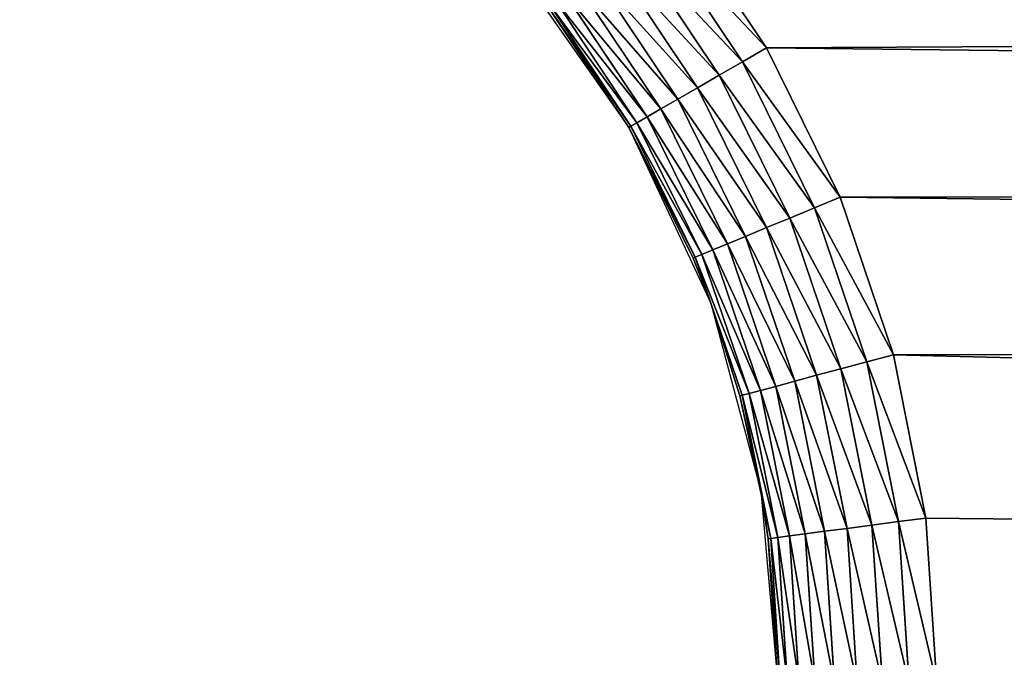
# Model space of a CAD drawing. Extents: x 0 to 500, y 0 to 390.
# Tile 895 of 1056: x 255 to 271, y 315 to 325. Entities that reach past the tile are written whole.
import ezdxf

# ---------------------------------------------------------------- set-up
doc = ezdxf.new("R2010")
doc.units = 0
doc.header["$LTSCALE"] = 25.4
doc.layers.get('0').update_dxf_attribs({"linetype": 'CONTINUOUS'})

# ---------------------------------------------------------------- blocks, each defined once
blk = doc.blocks.new('ATLANTA505_-_S_STL')
at = {"color": 0}
for p, q in [((266.997, 111.972, 65.208), (265.575, 111.972, 63.08)), ((266.997, 111.972, 65.208), (265.575, 111.972, 63.08)), ((267.373, 112.01, 64.991), (265.919, 112.01, 62.816)), ((267.373, 112.01, 64.991), (265.919, 112.01, 62.816)), ((266.632, 111.859, 65.419), (266.997, 111.972, 65.208)), ((266.632, 111.859, 65.419), (266.997, 111.972, 65.208)), ((266.997, 111.972, 65.208), (267.373, 112.01, 64.991)), ((266.997, 111.972, 65.208), (267.373, 112.01, 64.991)), ((268.129, 111.972, 67.504), (266.997, 111.972, 65.208)), ((268.129, 111.972, 67.504), (266.997, 111.972, 65.208)), ((268.53, 112.01, 67.338), (267.373, 112.01, 64.991)), ((268.53, 112.01, 67.338), (267.373, 112.01, 64.991)), ((267.74, 111.859, 67.665), (268.129, 111.972, 67.504)), ((267.74, 111.859, 67.665), (268.129, 111.972, 67.504)), ((268.129, 111.972, 67.504), (268.53, 112.01, 67.338)), ((268.129, 111.972, 67.504), (268.53, 112.01, 67.338)), ((268.951, 111.972, 69.927), (268.129, 111.972, 67.504)), ((268.951, 111.972, 69.927), (268.129, 111.972, 67.504)), ((269.371, 112.01, 69.815), (268.53, 112.01, 67.338)), ((269.371, 112.01, 69.815), (268.53, 112.01, 67.338)), ((268.545, 111.859, 70.036), (268.951, 111.972, 69.927)), ((268.545, 111.859, 70.036), (268.951, 111.972, 69.927)), ((268.951, 111.972, 69.927), (269.371, 112.01, 69.815)), ((268.951, 111.972, 69.927), (269.371, 112.01, 69.815)), ((269.451, 111.972, 72.437), (268.951, 111.972, 69.927)), ((269.451, 111.972, 72.437), (268.951, 111.972, 69.927)), ((269.033, 111.859, 72.492), (269.451, 111.972, 72.437)), ((269.033, 111.859, 72.492), (269.451, 111.972, 72.437)), ((269.881, 112.01, 72.381), (269.371, 112.01, 69.815)), ((269.881, 112.01, 72.381), (269.371, 112.01, 69.815)), ((269.451, 111.972, 72.437), (269.881, 112.01, 72.381)), ((269.451, 111.972, 72.437), (269.881, 112.01, 72.381)), ((269.618, 111.972, 74.991), (269.451, 111.972, 72.437)), ((269.618, 111.972, 74.991), (269.451, 111.972, 72.437)), ((270.052, 112.01, 74.991), (269.881, 112.01, 72.381)), ((270.052, 112.01, 74.991), (269.881, 112.01, 72.381)), ((266.632, 111.859, 65.419), (265.241, 111.859, 63.337)), ((266.632, 111.859, 65.419), (265.241, 111.859, 63.337)), ((266.29, 111.675, 65.616), (266.632, 111.859, 65.419)), ((266.29, 111.675, 65.616), (266.632, 111.859, 65.419)), ((267.74, 111.859, 67.665), (266.632, 111.859, 65.419)), ((267.74, 111.859, 67.665), (266.632, 111.859, 65.419)), ((267.375, 111.675, 67.816), (267.74, 111.859, 67.665)), ((267.375, 111.675, 67.816), (267.74, 111.859, 67.665)), ((268.545, 111.859, 70.036), (267.74, 111.859, 67.665)), ((268.545, 111.859, 70.036), (267.74, 111.859, 67.665)), ((268.163, 111.675, 70.138), (268.545, 111.859, 70.036)), ((268.163, 111.675, 70.138), (268.545, 111.859, 70.036)), ((269.033, 111.859, 72.492), (268.545, 111.859, 70.036)), ((269.033, 111.859, 72.492), (268.545, 111.859, 70.036)), ((268.642, 111.675, 72.544), (269.033, 111.859, 72.492)), ((268.642, 111.675, 72.544), (269.033, 111.859, 72.492)), ((269.197, 111.859, 74.991), (269.033, 111.859, 72.492)), ((269.197, 111.859, 74.991), (269.033, 111.859, 72.492)), ((266.29, 111.675, 65.616), (264.927, 111.675, 63.577)), ((266.29, 111.675, 65.616), (264.927, 111.675, 63.577)), ((265.981, 111.425, 65.795), (266.29, 111.675, 65.616)), ((265.981, 111.425, 65.795), (266.29, 111.675, 65.616)), ((267.375, 111.675, 67.816), (266.29, 111.675, 65.616)), ((267.375, 111.675, 67.816), (266.29, 111.675, 65.616)), ((267.045, 111.425, 67.953), (267.375, 111.675, 67.816)), ((267.045, 111.425, 67.953), (267.375, 111.675, 67.816)), ((268.163, 111.675, 70.138), (267.375, 111.675, 67.816)), ((268.163, 111.675, 70.138), (267.375, 111.675, 67.816)), ((267.818, 111.425, 70.231), (268.163, 111.675, 70.138)), ((267.818, 111.425, 70.231), (268.163, 111.675, 70.138)), ((268.642, 111.675, 72.544), (268.163, 111.675, 70.138)), ((268.642, 111.675, 72.544), (268.163, 111.675, 70.138)), ((268.288, 111.425, 72.59), (268.642, 111.675, 72.544)), ((268.288, 111.425, 72.59), (268.642, 111.675, 72.544)), ((268.802, 111.675, 74.991), (268.642, 111.675, 72.544)), ((268.802, 111.675, 74.991), (268.642, 111.675, 72.544)), ((265.981, 111.425, 65.795), (264.644, 111.425, 63.794)), ((265.981, 111.425, 65.795), (264.644, 111.425, 63.794)), ((265.714, 111.117, 65.949), (265.981, 111.425, 65.795)), ((265.714, 111.117, 65.949), (265.981, 111.425, 65.795)), ((267.045, 111.425, 67.953), (265.981, 111.425, 65.795)), ((267.045, 111.425, 67.953), (265.981, 111.425, 65.795)), ((266.76, 111.117, 68.07), (267.045, 111.425, 67.953)), ((266.76, 111.117, 68.07), (267.045, 111.425, 67.953)), ((267.818, 111.425, 70.231), (267.045, 111.425, 67.953)), ((267.818, 111.425, 70.231), (267.045, 111.425, 67.953)), ((267.521, 111.117, 70.311), (267.818, 111.425, 70.231)), ((267.521, 111.117, 70.311), (267.818, 111.425, 70.231)), ((268.288, 111.425, 72.59), (267.818, 111.425, 70.231)), ((268.288, 111.425, 72.59), (267.818, 111.425, 70.231)), ((267.982, 111.117, 72.631), (268.288, 111.425, 72.59)), ((267.982, 111.117, 72.631), (268.288, 111.425, 72.59)), ((268.445, 111.425, 74.991), (268.288, 111.425, 72.59)), ((268.445, 111.425, 74.991), (268.288, 111.425, 72.59)), ((265.714, 111.117, 65.949), (264.4, 111.117, 63.982)), ((265.714, 111.117, 65.949), (264.4, 111.117, 63.982)), ((265.498, 110.76, 66.074), (265.714, 111.117, 65.949)), ((265.498, 110.76, 66.074), (265.714, 111.117, 65.949)), ((266.76, 111.117, 68.07), (265.714, 111.117, 65.949)), ((266.76, 111.117, 68.07), (265.714, 111.117, 65.949)), ((266.529, 110.76, 68.166), (266.76, 111.117, 68.07)), ((266.529, 110.76, 68.166), (266.76, 111.117, 68.07)), ((267.521, 111.117, 70.311), (266.76, 111.117, 68.07)), ((267.521, 111.117, 70.311), (266.76, 111.117, 68.07)), ((267.279, 110.76, 70.375), (267.521, 111.117, 70.311)), ((267.279, 110.76, 70.375), (267.521, 111.117, 70.311)), ((267.982, 111.117, 72.631), (267.521, 111.117, 70.311)), ((267.982, 111.117, 72.631), (267.521, 111.117, 70.311)), ((267.734, 110.76, 72.663), (267.982, 111.117, 72.631)), ((267.734, 110.76, 72.663), (267.982, 111.117, 72.631)), ((268.137, 111.117, 74.991), (267.982, 111.117, 72.631)), ((268.137, 111.117, 74.991), (267.982, 111.117, 72.631)), ((265.498, 110.76, 66.074), (264.201, 110.76, 64.134)), ((265.498, 110.76, 66.074), (264.201, 110.76, 64.134)), ((265.338, 110.365, 66.166), (265.498, 110.76, 66.074)), ((265.338, 110.365, 66.166), (265.498, 110.76, 66.074)), ((266.529, 110.76, 68.166), (265.498, 110.76, 66.074)), ((266.529, 110.76, 68.166), (265.498, 110.76, 66.074)), ((266.359, 110.365, 68.237), (266.529, 110.76, 68.166)), ((266.359, 110.365, 68.237), (266.529, 110.76, 68.166)), ((267.279, 110.76, 70.375), (266.529, 110.76, 68.166)), ((267.279, 110.76, 70.375), (266.529, 110.76, 68.166)), ((267.101, 110.365, 70.423), (267.279, 110.76, 70.375)), ((267.101, 110.365, 70.423), (267.279, 110.76, 70.375)), ((267.734, 110.76, 72.663), (267.279, 110.76, 70.375)), ((267.734, 110.76, 72.663), (267.279, 110.76, 70.375)), ((267.552, 110.365, 72.687), (267.734, 110.76, 72.663)), ((267.552, 110.365, 72.687), (267.734, 110.76, 72.663)), ((267.887, 110.76, 74.991), (267.734, 110.76, 72.663)), ((267.887, 110.76, 74.991), (267.734, 110.76, 72.663)), ((265.338, 110.365, 66.166), (264.055, 110.365, 64.246)), ((265.338, 110.365, 66.166), (264.055, 110.365, 64.246)), ((265.24, 109.944, 66.222), (265.338, 110.365, 66.166)), ((265.24, 109.944, 66.222), (265.338, 110.365, 66.166)), ((266.359, 110.365, 68.237), (265.338, 110.365, 66.166)), ((266.359, 110.365, 68.237), (265.338, 110.365, 66.166)), ((266.255, 109.944, 68.28), (266.359, 110.365, 68.237)), ((266.255, 109.944, 68.28), (266.359, 110.365, 68.237)), ((267.101, 110.365, 70.423), (266.359, 110.365, 68.237)), ((267.101, 110.365, 70.423), (266.359, 110.365, 68.237)), ((266.992, 109.944, 70.452), (267.101, 110.365, 70.423)), ((266.992, 109.944, 70.452), (267.101, 110.365, 70.423)), ((267.552, 110.365, 72.687), (267.101, 110.365, 70.423)), ((267.552, 110.365, 72.687), (267.101, 110.365, 70.423)), ((267.44, 109.944, 72.702), (267.552, 110.365, 72.687)), ((267.44, 109.944, 72.702), (267.552, 110.365, 72.687)), ((267.703, 110.365, 74.991), (267.552, 110.365, 72.687)), ((267.703, 110.365, 74.991), (267.552, 110.365, 72.687)), ((265.24, 109.944, 66.222), (263.966, 109.944, 64.315)), ((265.24, 109.944, 66.222), (263.966, 109.944, 64.315)), ((265.208, 109.51, 66.241), (265.24, 109.944, 66.222)), ((265.208, 109.51, 66.241), (265.24, 109.944, 66.222)), ((266.255, 109.944, 68.28), (265.24, 109.944, 66.222)), ((266.255, 109.944, 68.28), (265.24, 109.944, 66.222)), ((266.22, 109.51, 68.294), (266.255, 109.944, 68.28)), ((266.22, 109.51, 68.294), (266.255, 109.944, 68.28)), ((266.497, 109.51, 69.006), (266.255, 109.944, 68.28)), ((266.497, 109.51, 69.006), (266.255, 109.944, 68.28)), ((266.992, 109.944, 70.452), (266.255, 109.944, 68.28)), ((266.992, 109.944, 70.452), (266.255, 109.944, 68.28)), ((266.497, 109.51, 69.006), (266.992, 109.944, 70.452)), ((266.497, 109.51, 69.006), (266.992, 109.944, 70.452)), ((266.956, 109.51, 70.462), (266.992, 109.944, 70.452)), ((266.956, 109.51, 70.462), (266.992, 109.944, 70.452)), ((266.956, 109.51, 70.462), (267.44, 109.944, 72.702)), ((266.956, 109.51, 70.462), (267.44, 109.944, 72.702)), ((267.44, 109.944, 72.702), (266.992, 109.944, 70.452)), ((267.44, 109.944, 72.702), (266.992, 109.944, 70.452)), ((267.286, 109.51, 71.952), (267.44, 109.944, 72.702)), ((267.286, 109.51, 71.952), (267.44, 109.944, 72.702)), ((267.402, 109.51, 72.707), (267.44, 109.944, 72.702)), ((267.402, 109.51, 72.707), (267.44, 109.944, 72.702)), ((267.59, 109.944, 74.991), (267.44, 109.944, 72.702)), ((267.59, 109.944, 74.991), (267.44, 109.944, 72.702)), ((265.208, 109.51, 66.241), (263.936, 109.51, 64.338)), ((263.936, 109.51, 64.338), (265.208, 102.51, 66.241)), ((263.936, 109.51, 64.338), (265.208, 102.51, 66.241)), ((265.208, 109.51, 66.241), (263.936, 109.51, 64.338)), ((266.22, 109.51, 68.294), (265.208, 102.51, 66.241)), ((266.22, 109.51, 68.294), (265.208, 109.51, 66.241)), ((265.208, 109.51, 66.241), (265.208, 102.51, 66.241)), ((266.22, 109.51, 68.294), (265.208, 102.51, 66.241)), ((265.208, 109.51, 66.241), (265.208, 102.51, 66.241)), ((266.22, 109.51, 68.294), (265.208, 109.51, 66.241)), ((266.497, 109.51, 69.006), (266.22, 109.51, 68.294)), ((266.22, 109.51, 68.294), (266.497, 102.51, 69.006)), ((266.22, 109.51, 68.294), (266.497, 102.51, 69.006)), ((266.497, 109.51, 69.006), (266.22, 109.51, 68.294)), ((266.956, 109.51, 70.462), (266.497, 102.51, 69.006)), ((266.956, 109.51, 70.462), (266.497, 109.51, 69.006)), ((266.497, 109.51, 69.006), (266.497, 102.51, 69.006)), ((266.956, 109.51, 70.462), (266.497, 102.51, 69.006)), ((266.497, 109.51, 69.006), (266.497, 102.51, 69.006)), ((266.956, 109.51, 70.462), (266.497, 109.51, 69.006)), ((267.286, 109.51, 71.952), (266.956, 109.51, 70.462)), ((266.956, 109.51, 70.462), (267.286, 102.51, 71.952)), ((266.956, 109.51, 70.462), (267.286, 102.51, 71.952)), ((267.286, 109.51, 71.952), (266.956, 109.51, 70.462)), ((267.402, 109.51, 72.707), (267.286, 102.51, 71.952)), ((267.402, 109.51, 72.707), (267.286, 109.51, 71.952)), ((267.286, 109.51, 71.952), (267.286, 102.51, 71.952)), ((267.402, 109.51, 72.707), (267.286, 102.51, 71.952)), ((267.286, 109.51, 71.952), (267.286, 102.51, 71.952)), ((267.402, 109.51, 72.707), (267.286, 109.51, 71.952)), ((267.552, 109.51, 74.991), (267.402, 109.51, 72.707)), ((267.402, 109.51, 72.707), (267.552, 102.51, 74.991)), ((267.402, 109.51, 72.707), (267.552, 102.51, 74.991)), ((267.552, 109.51, 74.991), (267.402, 109.51, 72.707)), ((263.458, 102.51, 63.742), (265.208, 102.51, 66.241)), ((265.208, 102.51, 66.241), (266.497, 102.51, 69.006)), ((266.497, 102.51, 69.006), (267.286, 102.51, 71.952)), ((267.286, 102.51, 71.952), (267.552, 102.51, 74.991))]:
    blk.add_line(p, q, dxfattribs=at)
mesh = blk.add_polyface(dxfattribs=at)
corners = [(242.051, 112.01, 11.679), (258.294, 112.01, 11.681), (250.052, 112.01, 11.637), (231.221, 112.01, 11.874), (268.807, 112.01, 11.872), (280.92, 112.01, 12.294), (227.159, 112.01, 11.991), (213.554, 112.01, 12.571), (286.005, 112.01, 12.542), (294.513, 112.01, 13.055), (199.781, 112.01, 13.48), (302.002, 112.01, 13.615), (197.133, 112.01, 13.696), (307.359, 112.01, 14.083), (187.227, 112.01, 14.626), (316.996, 112.01, 15.074), (181.742, 112.01, 15.231), (319.471, 112.01, 15.362), (175.383, 112.01, 16.019), (330.81, 112.01, 16.866), (167.25, 112.01, 17.171), (341.68, 112.01, 18.621), (164.201, 112.01, 17.648), (154.022, 112.01, 19.428), (343.436, 112.01, 18.936), (351.854, 112.01, 20.579), (143.662, 112.01, 21.571), (355.5, 112.01, 21.361), (361.455, 112.01, 22.74), (142.383, 112.01, 21.861), (134.239, 112.01, 23.848), (366.297, 112.01, 23.961), (131.592, 112.01, 24.549), (375.099, 112.01, 26.421), (125.349, 112.01, 26.318), (121.205, 112.01, 27.589), (376.448, 112.01, 26.828), (384.131, 112.01, 29.313), (116.594, 112.01, 29.101), (111.48, 112.01, 30.906), (386.869, 112.01, 30.27), (392.761, 112.01, 32.473), (108.664, 112.01, 31.961), (102.53, 112.01, 34.427), (396.476, 112.01, 33.968), (400.084, 112.01, 35.505), (101.167, 112.01, 35.007), (95.129, 112.01, 37.733), (404.707, 112.01, 37.606), (408.783, 112.01, 39.592), (94.078, 112.01, 38.235), (87.36, 112.01, 41.651), (415.429, 112.01, 43.125), (81.042, 112.01, 45.229), (416.941, 112.01, 43.985), (422.022, 112.01, 47.043), (80.065, 112.01, 45.817), (75.051, 112.01, 49), (424.51, 112.01, 48.642), (428.182, 112.01, 51.137), (73.133, 112.01, 50.296), (69.37, 112.01, 52.973), (431.499, 112.01, 53.541), (66.561, 112.01, 55.098), (250.052, 112.01, 54.991), (247.442, 112.01, 55.162), (63.989, 112.01, 57.147), (244.876, 112.01, 55.673), (242.398, 112.01, 56.514), (240.052, 112.01, 57.671), (60.323, 112.01, 60.257), (237.877, 112.01, 59.124), (235.91, 112.01, 60.849), (58.892, 112.01, 61.536), (234.185, 112.01, 62.816), (54.475, 112.01, 65.739), (232.732, 112.01, 64.991), (231.574, 112.01, 67.338), (54.062, 112.01, 66.153), (49.496, 112.01, 71.005), (230.734, 112.01, 69.815), (230.223, 112.01, 72.381), (47.306, 112.01, 73.528), (230.052, 112.01, 74.991), (43.925, 112.01, 77.71), (230.223, 112.01, 77.602), (230.734, 112.01, 80.168), (43.121, 112.01, 78.76), (41.129, 112.01, 81.466), (231.574, 112.01, 82.645), (39.185, 112.01, 84.261), (232.732, 112.01, 84.991), (37.317, 112.01, 87.107), (234.185, 112.01, 87.166), (35.2, 112.01, 90.545), (235.91, 112.01, 89.133), (237.877, 112.01, 90.858), (33.749, 112.01, 93.047), (240.052, 112.01, 92.312), (242.398, 112.01, 93.469), (31.612, 112.01, 96.977), (244.876, 112.01, 94.31), (247.442, 112.01, 94.82), (250.052, 112.01, 94.991), (436.689, 112.01, 57.619), (252.663, 112.01, 55.162), (255.228, 112.01, 55.673), (257.706, 112.01, 56.514), (260.052, 112.01, 57.671), (437.92, 112.01, 58.65), (262.227, 112.01, 59.124), (441.897, 112.01, 62.162), (264.194, 112.01, 60.849), (265.919, 112.01, 62.816), (443.798, 112.01, 63.948), (267.373, 112.01, 64.991), (446.772, 112.01, 66.895), (268.53, 112.01, 67.338), (449.193, 112.01, 69.445), (269.371, 112.01, 69.815), (453.495, 112.01, 74.361), (269.881, 112.01, 72.381), (270.052, 112.01, 74.991), (454.174, 112.01, 75.185), (269.881, 112.01, 77.602), (455.593, 112.01, 76.958), (458.774, 112.01, 81.186), (269.371, 112.01, 80.168), (268.53, 112.01, 82.645), (459.569, 112.01, 82.303), (462.979, 112.01, 87.408), (267.373, 112.01, 84.991), (265.919, 112.01, 87.166), (264.194, 112.01, 89.133), (463.271, 112.01, 87.872), (466.744, 112.01, 93.74), (262.227, 112.01, 90.858), (260.052, 112.01, 92.312), (257.706, 112.01, 93.469), (255.228, 112.01, 94.31), (469.88, 112.01, 99.707), (252.663, 112.01, 94.82), (30.424, 112.01, 99.305), (28.022, 112.01, 104.378), (470.035, 112.01, 100.021), (472.082, 112.01, 104.378)]
mesh.append_faces([[corners[k] for k in face] for face in [(0, 1, 2), (144, 143, 145)]], dxfattribs={"vtx0": -1, "color": 0})
mesh.append_faces([[corners[k] for k in face] for face in [(1, 3, 4), (4, 3, 5), (5, 7, 8), (8, 7, 9), (9, 10, 11), (11, 12, 13), (13, 14, 15), (15, 16, 17), (17, 18, 19), (19, 20, 21), (21, 23, 24), (24, 23, 25), (25, 26, 27), (27, 26, 28), (28, 30, 31), (31, 32, 33), (33, 35, 36), (36, 35, 37), (37, 39, 40), (40, 39, 41), (41, 43, 44), (44, 43, 45), (45, 47, 48), (48, 47, 49), (49, 51, 52), (52, 53, 54), (54, 53, 55), (55, 57, 58), (58, 57, 59), (59, 61, 62), (64, 63, 65), (65, 66, 67), (67, 66, 68), (68, 66, 69), (69, 70, 71), (71, 70, 72), (72, 73, 74), (74, 75, 76), (76, 75, 77), (77, 79, 80), (80, 79, 81), (81, 82, 83), (83, 84, 85), (85, 84, 86), (86, 88, 89), (89, 90, 91), (91, 92, 93), (93, 94, 95), (95, 94, 96), (96, 97, 98), (98, 97, 99), (99, 100, 101), (101, 100, 102), (102, 100, 103), (104, 108, 109), (109, 110, 111), (111, 113, 114), (114, 115, 116), (116, 117, 118), (118, 119, 120), (120, 122, 123), (123, 124, 125), (125, 124, 126), (126, 128, 129), (129, 128, 130), (130, 133, 134), (134, 133, 135), (135, 139, 140), (140, 143, 144)]], dxfattribs={"vtx0": -1, "vtx1": -1, "color": 0})
mesh.append_faces([[corners[k] for k in face] for face in [(62, 63, 64), (140, 103, 100)]], dxfattribs={"vtx0": -1, "vtx1": -1, "vtx2": -1, "color": 0})
mesh.append_faces([[corners[k] for k in face] for face in [(1, 0, 3), (5, 3, 6), (5, 6, 7), (9, 7, 10), (11, 10, 12), (13, 12, 14), (15, 14, 16), (17, 16, 18), (19, 18, 20), (21, 20, 22), (21, 22, 23), (25, 23, 26), (28, 26, 29), (28, 29, 30), (31, 30, 32), (33, 32, 34), (33, 34, 35), (37, 35, 38), (37, 38, 39), (41, 39, 42), (41, 42, 43), (45, 43, 46), (45, 46, 47), (49, 47, 50), (49, 50, 51), (52, 51, 53), (55, 53, 56), (55, 56, 57), (59, 57, 60), (59, 60, 61), (62, 61, 63), (65, 63, 66), (69, 66, 70), (72, 70, 73), (74, 73, 75), (77, 75, 78), (77, 78, 79), (81, 79, 82), (83, 82, 84), (86, 84, 87), (86, 87, 88), (89, 88, 90), (91, 90, 92), (93, 92, 94), (96, 94, 97), (99, 97, 100), (64, 104, 62), (104, 64, 105), (104, 105, 106), (104, 106, 107), (104, 107, 108), (109, 108, 110), (111, 110, 112), (111, 112, 113), (114, 113, 115), (116, 115, 117), (118, 117, 119), (120, 119, 121), (120, 121, 122), (123, 122, 124), (126, 124, 127), (126, 127, 128), (130, 128, 131), (130, 131, 132), (130, 132, 133), (135, 133, 136), (135, 136, 137), (135, 137, 138), (135, 138, 139), (140, 139, 141), (140, 141, 103), (140, 100, 142), (140, 142, 143)]], dxfattribs={"vtx0": -1, "vtx2": -1, "color": 0})
mesh = blk.add_polyface(dxfattribs=at)
corners = [(265.241, 111.859, 63.337), (266.997, 111.972, 65.208), (265.575, 111.972, 63.08), (266.632, 111.859, 65.419)]
mesh.append_faces([[corners[k] for k in face] for face in [(0, 1, 2), (1, 0, 3)]], dxfattribs={"vtx0": -1, "color": 0})
mesh = blk.add_polyface(dxfattribs=at)
corners = [(265.575, 111.972, 63.08), (267.373, 112.01, 64.991), (265.919, 112.01, 62.816), (266.997, 111.972, 65.208)]
mesh.append_faces([[corners[k] for k in face] for face in [(0, 1, 2), (1, 0, 3)]], dxfattribs={"vtx0": -1, "color": 0})
mesh = blk.add_polyface(dxfattribs=at)
corners = [(266.632, 111.859, 65.419), (268.129, 111.972, 67.504), (266.997, 111.972, 65.208), (267.74, 111.859, 67.665)]
mesh.append_faces([[corners[k] for k in face] for face in [(0, 1, 2), (1, 0, 3)]], dxfattribs={"vtx0": -1, "color": 0})
mesh = blk.add_polyface(dxfattribs=at)
corners = [(266.997, 111.972, 65.208), (268.53, 112.01, 67.338), (267.373, 112.01, 64.991), (268.129, 111.972, 67.504)]
mesh.append_faces([[corners[k] for k in face] for face in [(0, 1, 2), (1, 0, 3)]], dxfattribs={"vtx0": -1, "color": 0})
mesh = blk.add_polyface(dxfattribs=at)
corners = [(267.74, 111.859, 67.665), (268.951, 111.972, 69.927), (268.129, 111.972, 67.504), (268.545, 111.859, 70.036)]
mesh.append_faces([[corners[k] for k in face] for face in [(0, 1, 2), (1, 0, 3)]], dxfattribs={"vtx0": -1, "color": 0})
mesh = blk.add_polyface(dxfattribs=at)
corners = [(268.129, 111.972, 67.504), (269.371, 112.01, 69.815), (268.53, 112.01, 67.338), (268.951, 111.972, 69.927)]
mesh.append_faces([[corners[k] for k in face] for face in [(0, 1, 2), (1, 0, 3)]], dxfattribs={"vtx0": -1, "color": 0})
mesh = blk.add_polyface(dxfattribs=at)
corners = [(268.545, 111.859, 70.036), (269.451, 111.972, 72.437), (268.951, 111.972, 69.927), (269.033, 111.859, 72.492)]
mesh.append_faces([[corners[k] for k in face] for face in [(0, 1, 2), (1, 0, 3)]], dxfattribs={"vtx0": -1, "color": 0})
mesh = blk.add_polyface(dxfattribs=at)
corners = [(268.951, 111.972, 69.927), (269.881, 112.01, 72.381), (269.371, 112.01, 69.815), (269.451, 111.972, 72.437)]
mesh.append_faces([[corners[k] for k in face] for face in [(0, 1, 2), (1, 0, 3)]], dxfattribs={"vtx0": -1, "color": 0})
mesh = blk.add_polyface(dxfattribs=at)
corners = [(269.033, 111.859, 72.492), (269.618, 111.972, 74.991), (269.451, 111.972, 72.437), (269.197, 111.859, 74.991)]
mesh.append_faces([[corners[k] for k in face] for face in [(0, 1, 2), (1, 0, 3)]], dxfattribs={"vtx0": -1, "color": 0})
mesh = blk.add_polyface(dxfattribs=at)
corners = [(269.451, 111.972, 72.437), (270.052, 112.01, 74.991), (269.881, 112.01, 72.381), (269.618, 111.972, 74.991)]
mesh.append_faces([[corners[k] for k in face] for face in [(0, 1, 2), (1, 0, 3)]], dxfattribs={"vtx0": -1, "color": 0})
mesh = blk.add_polyface(dxfattribs=at)
corners = [(264.927, 111.675, 63.577), (266.632, 111.859, 65.419), (265.241, 111.859, 63.337), (266.29, 111.675, 65.616)]
mesh.append_faces([[corners[k] for k in face] for face in [(0, 1, 2), (1, 0, 3)]], dxfattribs={"vtx0": -1, "color": 0})
mesh = blk.add_polyface(dxfattribs=at)
corners = [(266.29, 111.675, 65.616), (267.74, 111.859, 67.665), (266.632, 111.859, 65.419), (267.375, 111.675, 67.816)]
mesh.append_faces([[corners[k] for k in face] for face in [(0, 1, 2), (1, 0, 3)]], dxfattribs={"vtx0": -1, "color": 0})
mesh = blk.add_polyface(dxfattribs=at)
corners = [(267.375, 111.675, 67.816), (268.545, 111.859, 70.036), (267.74, 111.859, 67.665), (268.163, 111.675, 70.138)]
mesh.append_faces([[corners[k] for k in face] for face in [(0, 1, 2), (1, 0, 3)]], dxfattribs={"vtx0": -1, "color": 0})
mesh = blk.add_polyface(dxfattribs=at)
corners = [(268.163, 111.675, 70.138), (269.033, 111.859, 72.492), (268.545, 111.859, 70.036), (268.642, 111.675, 72.544)]
mesh.append_faces([[corners[k] for k in face] for face in [(0, 1, 2), (1, 0, 3)]], dxfattribs={"vtx0": -1, "color": 0})
mesh = blk.add_polyface(dxfattribs=at)
corners = [(268.642, 111.675, 72.544), (269.197, 111.859, 74.991), (269.033, 111.859, 72.492), (268.802, 111.675, 74.991)]
mesh.append_faces([[corners[k] for k in face] for face in [(0, 1, 2), (1, 0, 3)]], dxfattribs={"vtx0": -1, "color": 0})
mesh = blk.add_polyface(dxfattribs=at)
corners = [(264.644, 111.425, 63.794), (266.29, 111.675, 65.616), (264.927, 111.675, 63.577), (265.981, 111.425, 65.795)]
mesh.append_faces([[corners[k] for k in face] for face in [(0, 1, 2), (1, 0, 3)]], dxfattribs={"vtx0": -1, "color": 0})
mesh = blk.add_polyface(dxfattribs=at)
corners = [(265.981, 111.425, 65.795), (267.375, 111.675, 67.816), (266.29, 111.675, 65.616), (267.045, 111.425, 67.953)]
mesh.append_faces([[corners[k] for k in face] for face in [(0, 1, 2), (1, 0, 3)]], dxfattribs={"vtx0": -1, "color": 0})
mesh = blk.add_polyface(dxfattribs=at)
corners = [(267.045, 111.425, 67.953), (268.163, 111.675, 70.138), (267.375, 111.675, 67.816), (267.818, 111.425, 70.231)]
mesh.append_faces([[corners[k] for k in face] for face in [(0, 1, 2), (1, 0, 3)]], dxfattribs={"vtx0": -1, "color": 0})
mesh = blk.add_polyface(dxfattribs=at)
corners = [(267.818, 111.425, 70.231), (268.642, 111.675, 72.544), (268.163, 111.675, 70.138), (268.288, 111.425, 72.59)]
mesh.append_faces([[corners[k] for k in face] for face in [(0, 1, 2), (1, 0, 3)]], dxfattribs={"vtx0": -1, "color": 0})
mesh = blk.add_polyface(dxfattribs=at)
corners = [(268.288, 111.425, 72.59), (268.802, 111.675, 74.991), (268.642, 111.675, 72.544), (268.445, 111.425, 74.991)]
mesh.append_faces([[corners[k] for k in face] for face in [(0, 1, 2), (1, 0, 3)]], dxfattribs={"vtx0": -1, "color": 0})
mesh = blk.add_polyface(dxfattribs=at)
corners = [(264.4, 111.117, 63.982), (265.981, 111.425, 65.795), (264.644, 111.425, 63.794), (265.714, 111.117, 65.949)]
mesh.append_faces([[corners[k] for k in face] for face in [(0, 1, 2), (1, 0, 3)]], dxfattribs={"vtx0": -1, "color": 0})
mesh = blk.add_polyface(dxfattribs=at)
corners = [(265.714, 111.117, 65.949), (267.045, 111.425, 67.953), (265.981, 111.425, 65.795), (266.76, 111.117, 68.07)]
mesh.append_faces([[corners[k] for k in face] for face in [(0, 1, 2), (1, 0, 3)]], dxfattribs={"vtx0": -1, "color": 0})
mesh = blk.add_polyface(dxfattribs=at)
corners = [(266.76, 111.117, 68.07), (267.818, 111.425, 70.231), (267.045, 111.425, 67.953), (267.521, 111.117, 70.311)]
mesh.append_faces([[corners[k] for k in face] for face in [(0, 1, 2), (1, 0, 3)]], dxfattribs={"vtx0": -1, "color": 0})
mesh = blk.add_polyface(dxfattribs=at)
corners = [(267.521, 111.117, 70.311), (268.288, 111.425, 72.59), (267.818, 111.425, 70.231), (267.982, 111.117, 72.631)]
mesh.append_faces([[corners[k] for k in face] for face in [(0, 1, 2), (1, 0, 3)]], dxfattribs={"vtx0": -1, "color": 0})
mesh = blk.add_polyface(dxfattribs=at)
corners = [(268.445, 111.425, 74.991), (267.982, 111.117, 72.631), (268.137, 111.117, 74.991), (268.288, 111.425, 72.59)]
mesh.append_faces([[corners[k] for k in face] for face in [(0, 1, 2), (1, 0, 3)]], dxfattribs={"vtx0": -1, "color": 0})
mesh = blk.add_polyface(dxfattribs=at)
corners = [(265.714, 111.117, 65.949), (264.201, 110.76, 64.134), (265.498, 110.76, 66.074), (264.4, 111.117, 63.982)]
mesh.append_faces([[corners[k] for k in face] for face in [(0, 1, 2), (1, 0, 3)]], dxfattribs={"vtx0": -1, "color": 0})
mesh = blk.add_polyface(dxfattribs=at)
corners = [(266.76, 111.117, 68.07), (265.498, 110.76, 66.074), (266.529, 110.76, 68.166), (265.714, 111.117, 65.949)]
mesh.append_faces([[corners[k] for k in face] for face in [(0, 1, 2), (1, 0, 3)]], dxfattribs={"vtx0": -1, "color": 0})
mesh = blk.add_polyface(dxfattribs=at)
corners = [(267.521, 111.117, 70.311), (266.529, 110.76, 68.166), (267.279, 110.76, 70.375), (266.76, 111.117, 68.07)]
mesh.append_faces([[corners[k] for k in face] for face in [(0, 1, 2), (1, 0, 3)]], dxfattribs={"vtx0": -1, "color": 0})
mesh = blk.add_polyface(dxfattribs=at)
corners = [(267.982, 111.117, 72.631), (267.279, 110.76, 70.375), (267.734, 110.76, 72.663), (267.521, 111.117, 70.311)]
mesh.append_faces([[corners[k] for k in face] for face in [(0, 1, 2), (1, 0, 3)]], dxfattribs={"vtx0": -1, "color": 0})
mesh = blk.add_polyface(dxfattribs=at)
corners = [(268.137, 111.117, 74.991), (267.734, 110.76, 72.663), (267.887, 110.76, 74.991), (267.982, 111.117, 72.631)]
mesh.append_faces([[corners[k] for k in face] for face in [(0, 1, 2), (1, 0, 3)]], dxfattribs={"vtx0": -1, "color": 0})
mesh = blk.add_polyface(dxfattribs=at)
corners = [(265.498, 110.76, 66.074), (264.055, 110.365, 64.246), (265.338, 110.365, 66.166), (264.201, 110.76, 64.134)]
mesh.append_faces([[corners[k] for k in face] for face in [(0, 1, 2), (1, 0, 3)]], dxfattribs={"vtx0": -1, "color": 0})
mesh = blk.add_polyface(dxfattribs=at)
corners = [(266.529, 110.76, 68.166), (265.338, 110.365, 66.166), (266.359, 110.365, 68.237), (265.498, 110.76, 66.074)]
mesh.append_faces([[corners[k] for k in face] for face in [(0, 1, 2), (1, 0, 3)]], dxfattribs={"vtx0": -1, "color": 0})
mesh = blk.add_polyface(dxfattribs=at)
corners = [(267.279, 110.76, 70.375), (266.359, 110.365, 68.237), (267.101, 110.365, 70.423), (266.529, 110.76, 68.166)]
mesh.append_faces([[corners[k] for k in face] for face in [(0, 1, 2), (1, 0, 3)]], dxfattribs={"vtx0": -1, "color": 0})
mesh = blk.add_polyface(dxfattribs=at)
corners = [(267.734, 110.76, 72.663), (267.101, 110.365, 70.423), (267.552, 110.365, 72.687), (267.279, 110.76, 70.375)]
mesh.append_faces([[corners[k] for k in face] for face in [(0, 1, 2), (1, 0, 3)]], dxfattribs={"vtx0": -1, "color": 0})
mesh = blk.add_polyface(dxfattribs=at)
corners = [(267.887, 110.76, 74.991), (267.552, 110.365, 72.687), (267.703, 110.365, 74.991), (267.734, 110.76, 72.663)]
mesh.append_faces([[corners[k] for k in face] for face in [(0, 1, 2), (1, 0, 3)]], dxfattribs={"vtx0": -1, "color": 0})
mesh = blk.add_polyface(dxfattribs=at)
corners = [(265.338, 110.365, 66.166), (263.966, 109.944, 64.315), (265.24, 109.944, 66.222), (264.055, 110.365, 64.246)]
mesh.append_faces([[corners[k] for k in face] for face in [(0, 1, 2), (1, 0, 3)]], dxfattribs={"vtx0": -1, "color": 0})
mesh = blk.add_polyface(dxfattribs=at)
corners = [(266.359, 110.365, 68.237), (265.24, 109.944, 66.222), (266.255, 109.944, 68.28), (265.338, 110.365, 66.166)]
mesh.append_faces([[corners[k] for k in face] for face in [(0, 1, 2), (1, 0, 3)]], dxfattribs={"vtx0": -1, "color": 0})
mesh = blk.add_polyface(dxfattribs=at)
corners = [(267.101, 110.365, 70.423), (266.255, 109.944, 68.28), (266.992, 109.944, 70.452), (266.359, 110.365, 68.237)]
mesh.append_faces([[corners[k] for k in face] for face in [(0, 1, 2), (1, 0, 3)]], dxfattribs={"vtx0": -1, "color": 0})
mesh = blk.add_polyface(dxfattribs=at)
corners = [(267.552, 110.365, 72.687), (266.992, 109.944, 70.452), (267.44, 109.944, 72.702), (267.101, 110.365, 70.423)]
mesh.append_faces([[corners[k] for k in face] for face in [(0, 1, 2), (1, 0, 3)]], dxfattribs={"vtx0": -1, "color": 0})
mesh = blk.add_polyface(dxfattribs=at)
corners = [(267.703, 110.365, 74.991), (267.44, 109.944, 72.702), (267.59, 109.944, 74.991), (267.552, 110.365, 72.687)]
mesh.append_faces([[corners[k] for k in face] for face in [(0, 1, 2), (1, 0, 3)]], dxfattribs={"vtx0": -1, "color": 0})
mesh = blk.add_polyface(dxfattribs=at)
corners = [(265.24, 109.944, 66.222), (263.936, 109.51, 64.338), (265.208, 109.51, 66.241), (263.966, 109.944, 64.315)]
mesh.append_faces([[corners[k] for k in face] for face in [(0, 1, 2), (1, 0, 3)]], dxfattribs={"vtx0": -1, "color": 0})
mesh = blk.add_polyface(dxfattribs=at)
corners = [(266.255, 109.944, 68.28), (265.208, 109.51, 66.241), (266.22, 109.51, 68.294), (265.24, 109.944, 66.222)]
mesh.append_faces([[corners[k] for k in face] for face in [(0, 1, 2), (1, 0, 3)]], dxfattribs={"vtx0": -1, "color": 0})
mesh = blk.add_polyface(dxfattribs=at)
corners = [(266.255, 109.944, 68.28), (266.22, 109.51, 68.294), (266.497, 109.51, 69.006)]
mesh.append_faces([[corners[k] for k in face] for face in [(0, 1, 2)]], dxfattribs={"color": 0})
mesh = blk.add_polyface(dxfattribs=at)
corners = [(266.255, 109.944, 68.28), (266.497, 109.51, 69.006), (266.992, 109.944, 70.452)]
mesh.append_faces([[corners[k] for k in face] for face in [(0, 1, 2)]], dxfattribs={"color": 0})
mesh = blk.add_polyface(dxfattribs=at)
corners = [(266.992, 109.944, 70.452), (266.497, 109.51, 69.006), (266.956, 109.51, 70.462)]
mesh.append_faces([[corners[k] for k in face] for face in [(0, 1, 2)]], dxfattribs={"color": 0})
mesh = blk.add_polyface(dxfattribs=at)
corners = [(266.992, 109.944, 70.452), (266.956, 109.51, 70.462), (267.44, 109.944, 72.702)]
mesh.append_faces([[corners[k] for k in face] for face in [(0, 1, 2)]], dxfattribs={"color": 0})
mesh = blk.add_polyface(dxfattribs=at)
corners = [(267.44, 109.944, 72.702), (266.956, 109.51, 70.462), (267.286, 109.51, 71.952)]
mesh.append_faces([[corners[k] for k in face] for face in [(0, 1, 2)]], dxfattribs={"color": 0})
mesh = blk.add_polyface(dxfattribs=at)
corners = [(267.44, 109.944, 72.702), (267.286, 109.51, 71.952), (267.402, 109.51, 72.707)]
mesh.append_faces([[corners[k] for k in face] for face in [(0, 1, 2)]], dxfattribs={"color": 0})
mesh = blk.add_polyface(dxfattribs=at)
corners = [(267.59, 109.944, 74.991), (267.402, 109.51, 72.707), (267.552, 109.51, 74.991), (267.44, 109.944, 72.702)]
mesh.append_faces([[corners[k] for k in face] for face in [(0, 1, 2), (1, 0, 3)]], dxfattribs={"vtx0": -1, "color": 0})
mesh = blk.add_polyface(dxfattribs=at)
corners = [(263.936, 109.51, 64.338), (263.458, 102.51, 63.742), (265.208, 102.51, 66.241)]
mesh.append_faces([[corners[k] for k in face] for face in [(0, 1, 2)]], dxfattribs={"color": 0})
mesh = blk.add_polyface(dxfattribs=at)
corners = [(263.936, 109.51, 64.338), (265.208, 102.51, 66.241), (265.208, 109.51, 66.241)]
mesh.append_faces([[corners[k] for k in face] for face in [(0, 1, 2)]], dxfattribs={"color": 0})
mesh = blk.add_polyface(dxfattribs=at)
corners = [(266.22, 109.51, 68.294), (265.208, 102.51, 66.241), (266.497, 102.51, 69.006)]
mesh.append_faces([[corners[k] for k in face] for face in [(0, 1, 2)]], dxfattribs={"color": 0})
mesh = blk.add_polyface(dxfattribs=at)
corners = [(265.208, 109.51, 66.241), (265.208, 102.51, 66.241), (266.22, 109.51, 68.294)]
mesh.append_faces([[corners[k] for k in face] for face in [(0, 1, 2)]], dxfattribs={"color": 0})
mesh = blk.add_polyface(dxfattribs=at)
corners = [(266.22, 109.51, 68.294), (266.497, 102.51, 69.006), (266.497, 109.51, 69.006)]
mesh.append_faces([[corners[k] for k in face] for face in [(0, 1, 2)]], dxfattribs={"color": 0})
mesh = blk.add_polyface(dxfattribs=at)
corners = [(266.956, 109.51, 70.462), (266.497, 102.51, 69.006), (267.286, 102.51, 71.952)]
mesh.append_faces([[corners[k] for k in face] for face in [(0, 1, 2)]], dxfattribs={"color": 0})
mesh = blk.add_polyface(dxfattribs=at)
corners = [(266.497, 109.51, 69.006), (266.497, 102.51, 69.006), (266.956, 109.51, 70.462)]
mesh.append_faces([[corners[k] for k in face] for face in [(0, 1, 2)]], dxfattribs={"color": 0})
mesh = blk.add_polyface(dxfattribs=at)
corners = [(266.956, 109.51, 70.462), (267.286, 102.51, 71.952), (267.286, 109.51, 71.952)]
mesh.append_faces([[corners[k] for k in face] for face in [(0, 1, 2)]], dxfattribs={"color": 0})
mesh = blk.add_polyface(dxfattribs=at)
corners = [(267.402, 109.51, 72.707), (267.286, 102.51, 71.952), (267.552, 102.51, 74.991)]
mesh.append_faces([[corners[k] for k in face] for face in [(0, 1, 2)]], dxfattribs={"color": 0})
mesh = blk.add_polyface(dxfattribs=at)
corners = [(267.286, 109.51, 71.952), (267.286, 102.51, 71.952), (267.402, 109.51, 72.707)]
mesh.append_faces([[corners[k] for k in face] for face in [(0, 1, 2)]], dxfattribs={"color": 0})
mesh = blk.add_polyface(dxfattribs=at)
corners = [(267.402, 109.51, 72.707), (267.552, 102.51, 74.991), (267.552, 109.51, 74.991)]
mesh.append_faces([[corners[k] for k in face] for face in [(0, 1, 2)]], dxfattribs={"color": 0})

msp = doc.modelspace()

# ---------------------------------------------------------------- block references
at = {"color": 254, "extrusion": (0, -1, 1.11022e-16)}
msp.add_blockref('ATLANTA505_-_S_STL', (-0.149, -0.01, -389.852), dxfattribs=at)

doc.saveas('drawing.dxf')
